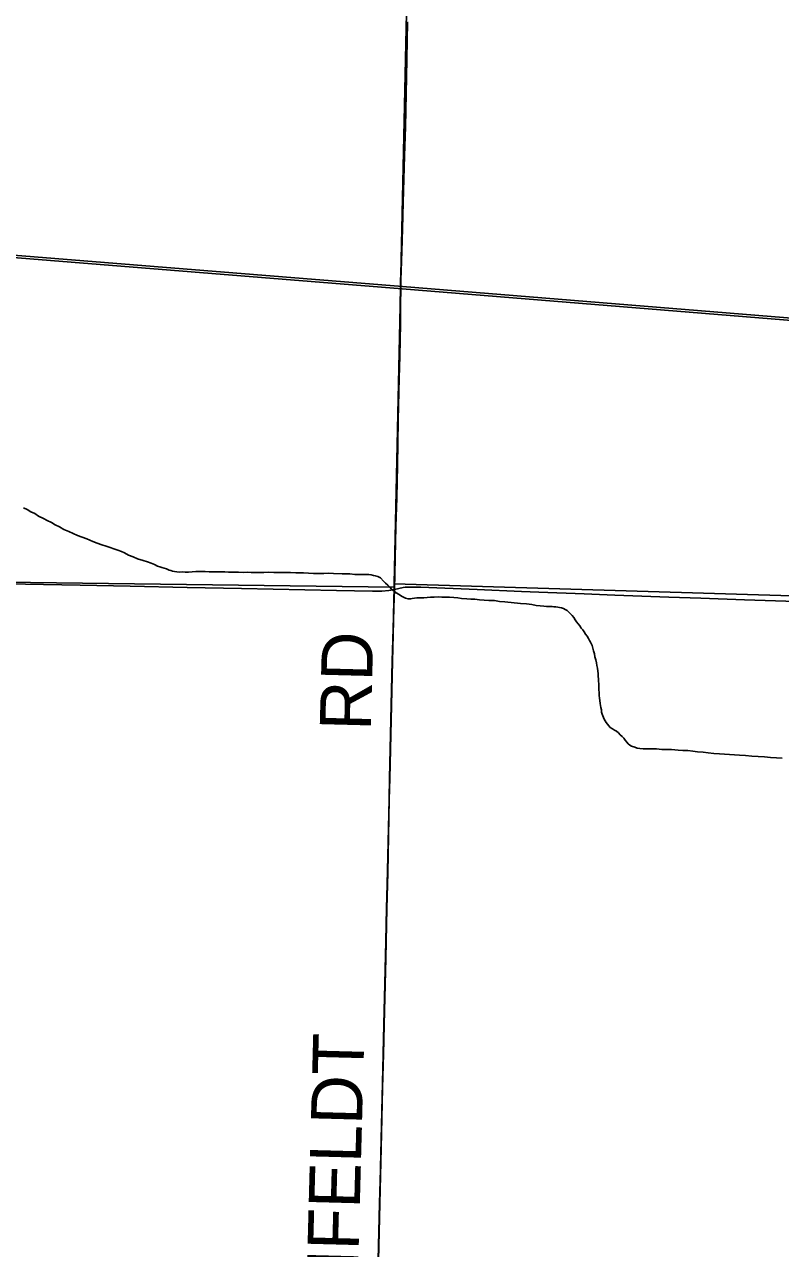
# Model space of a CAD drawing. Extents: x 2.4 to 73.1, y 4.5 to 25.6.
# Drawn here: x 30.338 to 30.758, y 22.294 to 22.974 of the extents above; entities that cross this region are included whole.
import ezdxf

# ---------------------------------------------------------------- set-up
doc = ezdxf.new("R2010")
doc.units = 0
for name, color, linetype in [('GM_X_County_Road', 7, 'Continuous'), ('GM_X_County_Road_Text', 7, 'Continuous'), ('GM_X_Interchange_Ramps', 7, 'Continuous'), ('GM_X_Minor_River', 7, 'Continuous'), ('GM_X_Rail_Line', 7, 'Continuous'), ('GM_X_Section', 7, 'Continuous'), ('GM_X_Township', 7, 'Continuous'), ('GM_X_Township_Road', 7, 'Continuous')]:
    doc.layers.add(name, color=color, linetype=linetype)

msp = doc.modelspace()

# ---------------------------------------------------------------- linework, layer by layer
at = {"layer": 'GM_X_County_Road'}
for points in [[(30.54377, 22.65984), (30.54465, 22.69495), (30.54511, 22.71078), (30.54547, 22.7285), (30.54593, 22.75398), (30.54643, 22.77728), (30.54674, 22.7894), (30.54706, 22.80743), (30.54717, 22.82049), (30.54725, 22.82444), (30.54725, 22.82762), (30.54732, 22.83167), (30.54757, 22.83692), (30.54788, 22.84778), (30.54827, 22.86021), (30.54867, 22.87481), (30.54942, 22.9006), (30.54987, 22.91675), (30.55049, 22.94441), (30.55112, 22.97486)], [(30.03905, 22.66646), (30.04764, 22.66636), (30.1154, 22.66564), (30.16109, 22.66512), (30.21766, 22.66452), (30.25994, 22.66403), (30.2932, 22.66358), (30.31837, 22.66322), (30.36935, 22.66239), (30.39701, 22.66183), (30.4287, 22.66099), (30.45885, 22.66042), (30.51168, 22.65945), (30.53157, 22.65903), (30.53683, 22.65908), (30.54076, 22.65943), (30.54377, 22.65984)], [(30.53135, 22.15713), (30.53168, 22.16802), (30.53233, 22.18946), (30.53363, 22.23731), (30.53416, 22.25626), (30.53467, 22.2746), (30.53494, 22.28734), (30.53559, 22.31904), (30.53645, 22.3498), (30.53724, 22.38306), (30.53771, 22.40201), (30.53826, 22.42594), (30.53893, 22.45515), (30.53952, 22.48281), (30.54007, 22.5027), (30.54091, 22.54341), (30.5412, 22.55491), (30.54272, 22.61986), (30.54351, 22.65), (30.54377, 22.65984)], [(30.54377, 22.65984), (30.54868, 22.66094), (30.5497, 22.66113), (30.55092, 22.66124), (30.55304, 22.66129), (30.55839, 22.66119), (30.58975, 22.65992), (30.61427, 22.65885), (30.62389, 22.65847), (30.64904, 22.65743), (30.66609, 22.65673), (30.69619, 22.65565), (30.71389, 22.65511), (30.73811, 22.65424), (30.76108, 22.65346), (30.7741, 22.65294), (30.79033, 22.65245)]]:
    msp.add_lwpolyline(points, dxfattribs=at)
at = {"layer": 'GM_X_Interchange_Ramps'}
msp.add_lwpolyline([(30.53482, 22.28762), (30.53547, 22.31932), (30.53633, 22.35008), (30.53712, 22.38333), (30.53759, 22.40229), (30.53814, 22.42621), (30.53881, 22.45543), (30.5394, 22.48309), (30.53996, 22.50297), (30.5408, 22.54368), (30.54108, 22.55518), (30.5426, 22.62014), (30.54339, 22.65027), (30.54365, 22.66011), (30.54454, 22.69522), (30.54499, 22.71106), (30.54536, 22.72878), (30.54581, 22.75426), (30.54631, 22.77756), (30.54662, 22.78968), (30.54694, 22.8077), (30.54705, 22.82076), (30.54713, 22.82471), (30.54714, 22.8279), (30.5472, 22.83195), (30.54745, 22.83719), (30.54776, 22.84806), (30.54815, 22.86048), (30.54855, 22.87509), (30.5493, 22.90087), (30.54975, 22.91703), (30.55037, 22.94469), (30.551, 22.97514)], dxfattribs=at)
at = {"layer": 'GM_X_Minor_River'}
for points in [[(30.33785, 22.70527), (30.33993, 22.70429), (30.342, 22.70312), (30.34408, 22.70213), (30.34615, 22.70058), (30.34898, 22.6994), (30.35106, 22.69822), (30.35332, 22.69705), (30.35539, 22.69587), (30.35785, 22.69469), (30.3603, 22.69332), (30.36294, 22.69214), (30.3654, 22.69096), (30.36785, 22.68997), (30.3705, 22.68898), (30.37296, 22.68799), (30.37636, 22.68661), (30.37882, 22.68562), (30.38127, 22.68463), (30.38374, 22.68402), (30.38601, 22.68322), (30.38809, 22.68243), (30.39017, 22.68182), (30.39225, 22.68103), (30.39395, 22.68024), (30.39621, 22.67907), (30.39867, 22.67808), (30.40112, 22.6769), (30.40434, 22.67609), (30.40661, 22.67529), (30.40869, 22.6745), (30.41058, 22.67371), (30.41228, 22.67292), (30.41361, 22.67252), (30.41474, 22.67212), (30.4172, 22.67132), (30.41871, 22.67073), (30.41966, 22.67052), (30.4206, 22.67013), (30.42174, 22.66992), (30.42307, 22.66971), (30.4244, 22.6695), (30.42592, 22.66966), (30.42763, 22.66963), (30.42954, 22.6696), (30.43144, 22.66976), (30.43353, 22.66992), (30.43639, 22.66987), (30.43867, 22.66984), (30.44095, 22.6698), (30.44323, 22.66976), (30.44551, 22.66973), (30.4476, 22.66969), (30.4497, 22.66966), (30.4516, 22.66963), (30.4535, 22.6696), (30.4554, 22.66957), (30.4573, 22.66954), (30.45996, 22.6693), (30.46225, 22.66946), (30.46434, 22.66942), (30.46662, 22.66939), (30.4689, 22.66935), (30.47137, 22.66931), (30.47404, 22.66946), (30.47689, 22.66941)], [(30.47689, 22.66941), (30.47993, 22.66936), (30.48297, 22.66931), (30.48602, 22.66927), (30.48906, 22.66922), (30.49324, 22.66915), (30.49609, 22.66891), (30.49894, 22.66887), (30.50179, 22.66882), (30.50465, 22.66877), (30.50731, 22.66892), (30.50997, 22.66888), (30.51473, 22.66861), (30.51701, 22.66858), (30.5191, 22.66854), (30.52176, 22.66831), (30.52347, 22.66828), (30.52499, 22.66826), (30.52822, 22.6682), (30.52955, 22.66818), (30.53088, 22.66797), (30.53221, 22.66776), (30.53316, 22.66756), (30.53448, 22.66715), (30.53599, 22.66637), (30.53767, 22.66463), (30.5388, 22.66347), (30.54011, 22.66231), (30.54123, 22.66116), (30.54236, 22.66), (30.54367, 22.65903), (30.5448, 22.65806), (30.5465, 22.65708), (30.54762, 22.6563), (30.54876, 22.65571), (30.54989, 22.65513), (30.5514, 22.65472), (30.55273, 22.6547), (30.55369, 22.65488), (30.55483, 22.65505), (30.55617, 22.65522), (30.55788, 22.65538), (30.56016, 22.65534), (30.56188, 22.6555), (30.56378, 22.65566), (30.56587, 22.65563), (30.56797, 22.65578), (30.57006, 22.65575), (30.57234, 22.65571), (30.57443, 22.65568), (30.57671, 22.65545), (30.57899, 22.65523), (30.58108, 22.655), (30.58392, 22.65477), (30.5862, 22.65454), (30.58849, 22.6545), (30.59096, 22.65427), (30.59361, 22.65404), (30.59627, 22.65381), (30.59932, 22.65376), (30.60216, 22.65333), (30.60501, 22.6531), (30.61374, 22.6522), (30.61716, 22.65195), (30.62001, 22.65152), (30.62248, 22.6511), (30.62475, 22.65088), (30.62665, 22.65066), (30.62817, 22.65044), (30.62931, 22.65042), (30.63026, 22.65041), (30.6314, 22.65039), (30.63235, 22.65038), (30.6333, 22.65036), (30.63444, 22.65015), (30.63539, 22.64995), (30.63653, 22.64974), (30.63766, 22.64934), (30.6386, 22.64875), (30.63974, 22.64817), (30.64068, 22.64739), (30.64236, 22.64546), (30.64329, 22.64431), (30.64403, 22.64316), (30.64477, 22.642), (30.64571, 22.64085), (30.64664, 22.6397), (30.64738, 22.63854), (30.64832, 22.63758), (30.64906, 22.63643), (30.6498, 22.63508), (30.65073, 22.63393), (30.65148, 22.63278), (30.65203, 22.63163), (30.65258, 22.63067), (30.65351, 22.62875), (30.65386, 22.62742), (30.65422, 22.62589), (30.65476, 22.62417), (30.65512, 22.62246), (30.65566, 22.62093)], [(30.65566, 22.62093), (30.65602, 22.61921), (30.65618, 22.61769), (30.65654, 22.61616), (30.65671, 22.61464), (30.65688, 22.61331), (30.65685, 22.6116), (30.65702, 22.61027), (30.657, 22.60894), (30.65717, 22.60761), (30.6573, 22.60418), (30.65747, 22.60266), (30.65744, 22.60114), (30.65761, 22.59962), (30.65778, 22.59829), (30.65794, 22.59657), (30.65829, 22.59448), (30.65865, 22.59314), (30.65882, 22.59181), (30.65918, 22.59066), (30.65992, 22.58894), (30.66028, 22.58799), (30.66084, 22.58703), (30.66139, 22.58607), (30.66214, 22.58511), (30.66363, 22.58337), (30.66476, 22.58259), (30.66589, 22.58182), (30.66702, 22.58123), (30.66815, 22.58026), (30.66908, 22.57929), (30.67021, 22.57832), (30.67114, 22.57736), (30.67189, 22.57621), (30.67282, 22.57524), (30.67357, 22.57428), (30.67451, 22.57351), (30.67545, 22.57292), (30.67715, 22.57232), (30.67848, 22.57192), (30.68, 22.57171), (30.68189, 22.57149), (30.68418, 22.57145), (30.68665, 22.57141), (30.68931, 22.57137), (30.69216, 22.57113), (30.69501, 22.57108), (30.69767, 22.57104), (30.70128, 22.57079), (30.70394, 22.57056), (30.7066, 22.57052), (30.70945, 22.57009), (30.71211, 22.56986), (30.71515, 22.56962), (30.71799, 22.56919), (30.72103, 22.56895), (30.72426, 22.56871), (30.73528, 22.56796), (30.7387, 22.56772), (30.74212, 22.56747), (30.74573, 22.56722), (30.74915, 22.56698), (30.75257, 22.56673), (30.7558, 22.56649), (30.75903, 22.56625)]]:
    msp.add_lwpolyline(points, dxfattribs=at)
at = {"layer": 'GM_X_Rail_Line'}
for points in [[(30.04025, 22.86776), (30.54807, 22.82692), (31.04203, 22.78661), (31.15286, 22.77784), (31.29095, 22.76752), (31.4964, 22.74931)], [(30.04035, 22.86899), (30.54817, 22.82815), (31.04408, 22.78784), (31.15296, 22.77915), (31.29105, 22.76875), (31.49712, 22.75085)]]:
    msp.add_lwpolyline(points, dxfattribs=at)
at = {"layer": 'GM_X_Section'}
for points in [[(30.04412, 23.1681), (30.55431, 23.16022), (30.5437, 22.66298), (30.54366, 22.66127), (30.03874, 22.66769)], [(30.55466, 23.16723), (31.0521, 23.14884), (31.04027, 22.64802), (30.5437, 22.66298), (30.55431, 23.16022)], [(30.03874, 22.66769), (30.54366, 22.66127), (30.53178, 22.158), (30.02677, 22.1684)], [(30.54366, 22.66127), (30.5437, 22.66298), (31.04027, 22.64802), (31.02363, 22.1441), (30.53178, 22.158)]]:
    msp.add_lwpolyline(points, close=True, dxfattribs=at)
at = {"layer": 'GM_X_Township'}
msp.add_lwpolyline([(30.551, 22.97514), (30.55037, 22.94469), (30.54975, 22.91703), (30.5493, 22.90087), (30.54855, 22.87509), (30.54815, 22.86048), (30.54776, 22.84806), (30.54745, 22.83719), (30.5472, 22.83195), (30.54714, 22.8279), (30.54713, 22.82471), (30.54705, 22.82076), (30.54694, 22.8077), (30.54662, 22.78968), (30.54631, 22.77756), (30.54581, 22.75426), (30.54536, 22.72878), (30.54499, 22.71106), (30.54454, 22.69522), (30.54365, 22.66011), (30.54339, 22.65027), (30.5426, 22.62014), (30.54108, 22.55518), (30.5408, 22.54368), (30.53996, 22.50297), (30.5394, 22.48309), (30.53881, 22.45543), (30.53814, 22.42621), (30.53759, 22.40229), (30.53712, 22.38333), (30.53633, 22.35008), (30.53547, 22.31932), (30.53482, 22.28762)], dxfattribs=at)
at = {"layer": 'GM_X_Township_Road'}
msp.add_lwpolyline([(30.03905, 22.66646), (30.04764, 22.66636), (30.1154, 22.66564), (30.16109, 22.66512), (30.21766, 22.66452), (30.25994, 22.66403), (30.2932, 22.66358), (30.31837, 22.66322), (30.36935, 22.66239), (30.39701, 22.66183), (30.4287, 22.66099), (30.45885, 22.66042), (30.51168, 22.65945), (30.53157, 22.65903), (30.53683, 22.65908), (30.54076, 22.65943), (30.54377, 22.65984)], dxfattribs=at)

# ---------------------------------------------------------------- texts
at = {"layer": 'GM_X_County_Road_Text'}
for s, rotation, p in [('RD', 88.51543, (30.53067, 22.58133)), ('BEHNFELDT', 88.47385, (30.52109, 22.18732))]:
    msp.add_text(s, height=0.028409, rotation=rotation, dxfattribs=at).set_placement(p)

doc.saveas('drawing.dxf')
